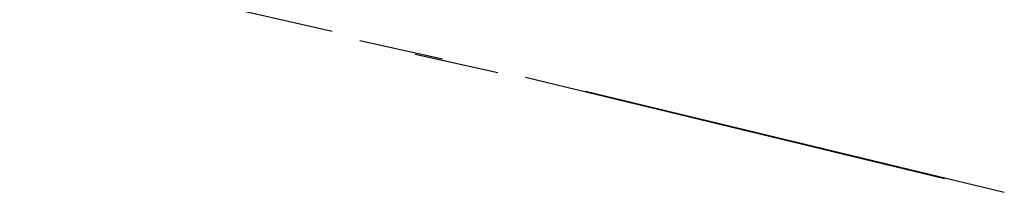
# Model space of a CAD drawing. Header units: feet. Extents: x -79 to 198, y -22 to 181.
# Tile 484 of 656: x 118.362 to 121.213, y 74.991 to 75.491. Entities that reach past the tile are written whole.
import ezdxf

# ---------------------------------------------------------------- set-up
doc = ezdxf.new("R2010")
doc.units = ezdxf.units.FT
doc.layers.add('A-LINEA', color=7, linetype='CONTINUOUS')

msp = doc.modelspace()

# ---------------------------------------------------------------- linework, layer by layer
at = {"layer": 'A-LINEA'}
for p, q in [((118.0533, 75.7378), (119.2667, 75.4578)), ((119.3467, 75.4311), (119.5867, 75.3778)), ((119.3467, 75.4311), (119.5867, 75.3778)), ((119.5067, 75.3911), (119.7467, 75.3378)), ((119.8267, 75.3244), (121.04, 75.0311)), ((119.8267, 75.3244), (121.04, 75.0311)), ((120, 75.2844), (121.2133, 74.9911))]:
    msp.add_line(p, q, dxfattribs=at)

doc.saveas('drawing.dxf')
